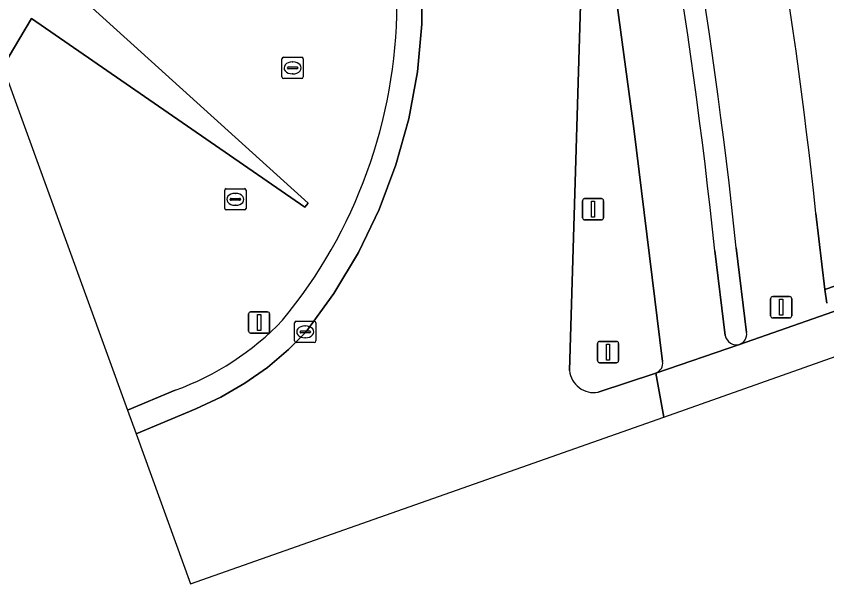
# Model space of a CAD drawing. Extents: x 160023 to 161302, y 384750 to 385707.
# Drawn here: x 160368.97 to 160406.99, y 384749.61 to 384776.24 of the extents above; entities that cross this region are included whole.
import ezdxf

# ---------------------------------------------------------------- set-up
doc = ezdxf.new("R2010")
doc.units = 0
for name, color, linetype in [('IMGEO_Berm_groen', 7, 'Continuous'), ('IMGEO_Berm_open', 7, 'Continuous'), ('IMGEO_Fietspad_open', 7, 'Continuous'), ('IMGEO_Kolk', 7, 'Continuous'), ('IMGEO_Lichtmast', 7, 'Continuous'), ('IMGEO_Rijbaan_regionaal_gesloten', 7, 'Continuous'), ('IMGEO_Rioolput', 7, 'Continuous'), ('IMGEO_Terreindeel_open', 7, 'Continuous'), ('IMGEO_Verkeerseiland_open', 7, 'Continuous'), ('IMGEO_Verkeersregelinstallatiepaal', 7, 'Continuous'), ('IMGEO_Voetpad_open', 7, 'Continuous')]:
    doc.layers.add(name, color=color, linetype=linetype)

msp = doc.modelspace()

# ---------------------------------------------------------------- linework, layer by layer
at = {"layer": 'IMGEO_Berm_groen'}
for points in [[(160406.484, 384766.983), (160406.9, 384763.418), (160492.065, 384792.661)], [(160359.114, 384790.928), (160366.184, 384779.773), (160367.212, 384776.944), (160377.425, 384792.323), (160377.619, 384792.177), (160370.749, 384778.254), (160382.665, 384767.473), (160382.504, 384767.283), (160369.692, 384776.125), (160368.333, 384773.858), (160374.184, 384757.758)], [(160374.184, 384757.758), (160376.423, 384758.688)]]:
    msp.add_lwpolyline(points, dxfattribs=at)
for centre, radius, start, end in [((160163.384, 384741.011), 244.484, 6.09813, 13.28277), ((160363.385, 384776.901), 23.443, 320.448, 359.6871), ((160371.968, 384771.026), 13.118, 289.8537, 316.3586)]:
    msp.add_arc(centre, radius, start, end, dxfattribs=at)
at = {"layer": 'IMGEO_Berm_open'}
for points in [[(160401.744, 384765.233), (160402.235, 384761.262)], [(160403.233, 384761.395), (160402.751, 384765.377)]]:
    msp.add_lwpolyline(points, dxfattribs=at)
for centre, radius, start, end in [((160154.005, 384739.294), 249.093, 5.97715, 13.49382), ((160147.952, 384738.298), 256.234, 6.0664, 13.37503), ((160402.752, 384761.343), 0.524, 188.8945, 286.5865), ((160402.731, 384761.319), 0.508, 289.698, 8.5877)]:
    msp.add_arc(centre, radius, start, end, dxfattribs=at)
at = {"layer": 'IMGEO_Fietspad_open'}
for points in [[(160396.997, 384777.926), (160397.95, 384770.965), (160399.294, 384760.042)], [(160402.235, 384761.262), (160401.744, 384765.233)], [(160398.976, 384759.491), (160402.902, 384760.841)]]:
    msp.add_lwpolyline(points, dxfattribs=at)
for centre, radius, start, end in [((160154.005, 384739.294), 249.093, 5.97715, 13.49382), ((160402.752, 384761.343), 0.524, 188.8945, 286.5865), ((160398.797, 384759.962), 0.504, 290.8561, 9.1626)]:
    msp.add_arc(centre, radius, start, end, dxfattribs=at)
at = {"layer": 'IMGEO_Kolk'}
for p, q in [((160382.025, 384761), (160382.025, 384761.852)), ((160382.1, 384761.926), (160382.952, 384761.926)), ((160382.513, 384761.706), (160382.538, 384761.706)), ((160383.026, 384761.852), (160383.026, 384761)), ((160382.284, 384761.42), (160382.284, 384761.432)), ((160382.722, 384761.383), (160382.324, 384761.383)), ((160382.327, 384761.469), (160382.725, 384761.469)), ((160382.768, 384761.432), (160382.768, 384761.42)), ((160382.952, 384760.926), (160382.1, 384760.926)), ((160382.536, 384761.146), (160382.511, 384761.146))]:
    msp.add_line(p, q, dxfattribs=at)
for points in [[(160382.025, 384761), (160382.025, 384761.852)], [(160382.1, 384761.926), (160382.952, 384761.926)], [(160383.026, 384761.852), (160383.026, 384761)], [(160382.952, 384760.926), (160382.1, 384760.926)]]:
    msp.add_lwpolyline(points, dxfattribs=at)
for centre, radius, start, end in [((160382.102, 384761.85), 0.0765, 91.552, 178.448), ((160382.102, 384761.85), 0.0765, 91.552, 178.448), ((160382.95, 384761.85), 0.0765, 1.552, 88.448), ((160382.95, 384761.85), 0.0765, 1.552, 88.448), ((160382.324, 384761.429), 0.0403, 85.8775, 175.7526), ((160382.321, 384761.419), 0.0366, 178.938, 274.7102), ((160382.725, 384761.426), 0.043, 264.8664, 352.4533), ((160382.729, 384761.431), 0.0386, 1.7309, 96.639), ((160382.102, 384761.002), 0.0765, 181.552, 268.448), ((160382.102, 384761.002), 0.0765, 181.552, 268.448), ((160382.95, 384761.002), 0.0765, 271.552, 358.448), ((160382.95, 384761.002), 0.0765, 271.552, 358.448)]:
    msp.add_arc(centre, radius, start, end, dxfattribs=at)
for centre, major_axis, ratio, start_param, end_param in [((160382.512, 384761.426), (-0.387, 0.002), 0.722429, 4.712389, 7.853982), ((160382.537, 384761.426), (-0.39, 0.002), 0.717154, 1.570796, 4.712389)]:
    msp.add_ellipse(centre, major_axis=major_axis, ratio=ratio, start_param=start_param, end_param=end_param, dxfattribs=at)
at = {"layer": 'IMGEO_Lichtmast'}
for p, q in [((160395.535, 384766.779), (160395.535, 384767.579)), ((160395.535, 384767.579), (160395.535, 384766.779)), ((160395.635, 384767.679), (160396.425, 384767.679)), ((160396.425, 384767.679), (160395.635, 384767.679)), ((160396.525, 384767.579), (160396.525, 384766.779)), ((160396.525, 384766.779), (160396.525, 384767.579)), ((160396.425, 384766.679), (160395.635, 384766.679)), ((160395.635, 384766.679), (160396.425, 384766.679))]:
    msp.add_line(p, q, dxfattribs=at)
msp.add_lwpolyline([(160395.955, 384767.554), (160396.105, 384767.554), (160396.105, 384766.804), (160395.955, 384766.804), (160395.955, 384767.554)], dxfattribs=at)
for centre, start, end in [((160395.635, 384767.579), 90, 180), ((160395.635, 384767.579), 90, 180), ((160396.425, 384767.579), 0, 90), ((160396.425, 384767.579), 360, 90), ((160395.635, 384766.779), 180, 270), ((160395.635, 384766.779), 180, 270), ((160396.425, 384766.779), 270, 0), ((160396.425, 384766.779), 270, 0)]:
    msp.add_arc(centre, 0.1, start, end, dxfattribs=at)
at = {"layer": 'IMGEO_Rijbaan_regionaal_gesloten'}
for points in [[(160394.926, 384759.609), (160395.467, 384777.818), (160390.747, 384779.041), (160387.87, 384779.787), (160387.998, 384778.105), (160387.993, 384775.863), (160387.788, 384773.63), (160387.384, 384771.424), (160386.784, 384769.263), (160385.994, 384767.164), (160385.019, 384765.145), (160383.868, 384763.22), (160382.55, 384761.406), (160381.749, 384760.602), (160380.758, 384759.762), (160379.697, 384759.014), (160378.573, 384758.363), (160377.395, 384757.816), (160374.588, 384756.646), (160377.146, 384749.607)], [(160377.146, 384749.607), (160399.353, 384757.432), (160398.976, 384759.491), (160396.266, 384758.596)]]:
    msp.add_lwpolyline(points, dxfattribs=at)
msp.add_lwpolyline([(160399.353, 384757.432), (160407.703, 384760.375), (160407.598, 384762.481), (160402.902, 384760.841), (160398.976, 384759.491)], close=True, dxfattribs=at)
msp.add_arc((160396.068, 384759.727), 1.148, 185.9118, 279.9118, dxfattribs=at)
at = {"layer": 'IMGEO_Rioolput'}
for p, q in [((160381.433, 384773.386), (160381.433, 384774.238)), ((160381.508, 384774.312), (160382.36, 384774.312)), ((160382.434, 384774.238), (160382.434, 384773.386)), ((160381.692, 384773.806), (160381.692, 384773.818)), ((160381.735, 384773.855), (160382.133, 384773.855)), ((160381.921, 384774.092), (160381.946, 384774.092)), ((160382.176, 384773.818), (160382.176, 384773.806)), ((160382.13, 384773.769), (160381.732, 384773.769)), ((160381.944, 384773.532), (160381.919, 384773.532)), ((160382.36, 384773.312), (160381.508, 384773.312)), ((160378.747, 384767.22), (160378.747, 384768.072)), ((160378.822, 384768.146), (160379.674, 384768.146)), ((160379.748, 384768.072), (160379.748, 384767.22)), ((160379.049, 384767.689), (160379.447, 384767.689)), ((160379.235, 384767.926), (160379.26, 384767.926)), ((160379.006, 384767.64), (160379.006, 384767.652)), ((160379.444, 384767.603), (160379.046, 384767.603)), ((160379.258, 384767.366), (160379.233, 384767.366)), ((160379.49, 384767.652), (160379.49, 384767.64)), ((160379.674, 384767.146), (160378.822, 384767.146))]:
    msp.add_line(p, q, dxfattribs=at)
for points in [[(160381.433, 384773.386), (160381.433, 384774.238)], [(160381.508, 384774.312), (160382.36, 384774.312)], [(160382.434, 384774.238), (160382.434, 384773.386)], [(160382.36, 384773.312), (160381.508, 384773.312)], [(160378.747, 384767.22), (160378.747, 384768.072)], [(160378.822, 384768.146), (160379.674, 384768.146)], [(160379.748, 384768.072), (160379.748, 384767.22)], [(160379.674, 384767.146), (160378.822, 384767.146)]]:
    msp.add_lwpolyline(points, dxfattribs=at)
for centre, radius, start, end in [((160381.51, 384774.236), 0.0765, 91.552, 178.448), ((160381.51, 384774.236), 0.0765, 91.552, 178.448), ((160382.358, 384774.236), 0.0765, 1.552, 88.448), ((160382.358, 384774.236), 0.0765, 1.552, 88.448), ((160381.732, 384773.815), 0.0403, 85.8775, 175.7526), ((160381.729, 384773.805), 0.0366, 178.938, 274.7102), ((160382.133, 384773.812), 0.043, 264.8664, 352.4533), ((160382.137, 384773.817), 0.0386, 1.7309, 96.639), ((160381.51, 384773.388), 0.0765, 181.552, 268.448), ((160381.51, 384773.388), 0.0765, 181.552, 268.448), ((160382.358, 384773.388), 0.0765, 271.552, 358.448), ((160382.358, 384773.388), 0.0765, 271.552, 358.448), ((160378.824, 384768.07), 0.0765, 91.552, 178.448), ((160378.824, 384768.07), 0.0765, 91.552, 178.448), ((160379.672, 384768.07), 0.0765, 1.552, 88.448), ((160379.672, 384768.07), 0.0765, 1.552, 88.448), ((160379.046, 384767.649), 0.0403, 85.8775, 175.7526), ((160379.451, 384767.651), 0.0386, 1.7309, 96.639), ((160379.043, 384767.639), 0.0366, 178.938, 274.7102), ((160379.447, 384767.646), 0.043, 264.8664, 352.4533), ((160378.824, 384767.222), 0.0765, 181.552, 268.448), ((160378.824, 384767.222), 0.0765, 181.552, 268.448), ((160379.672, 384767.222), 0.0765, 271.552, 358.448), ((160379.672, 384767.222), 0.0765, 271.552, 358.448)]:
    msp.add_arc(centre, radius, start, end, dxfattribs=at)
for centre, major_axis, ratio, start_param, end_param in [((160381.92, 384773.812), (-0.387, 0.002), 0.722429, 4.712389, 7.853982), ((160381.945, 384773.812), (-0.39, 0.002), 0.717154, 1.570796, 4.712389), ((160379.234, 384767.646), (-0.387, 0.002), 0.722429, 4.712389, 7.853982), ((160379.259, 384767.646), (-0.39, 0.002), 0.717154, 1.570796, 4.712389)]:
    msp.add_ellipse(centre, major_axis=major_axis, ratio=ratio, start_param=start_param, end_param=end_param, dxfattribs=at)
at = {"layer": 'IMGEO_Terreindeel_open'}
msp.add_lwpolyline([(160368.333, 384773.858), (160369.692, 384776.125), (160382.504, 384767.283), (160382.665, 384767.473), (160370.749, 384778.254), (160377.619, 384792.177), (160377.425, 384792.323), (160367.212, 384776.944)], close=True, dxfattribs=at)
at = {"layer": 'IMGEO_Verkeerseiland_open'}
for points in [[(160500, 384795.122), (160492.065, 384792.661), (160406.9, 384763.418), (160406.995, 384762.78)], [(160376.423, 384758.688), (160374.184, 384757.758), (160374.588, 384756.646), (160377.395, 384757.816), (160378.573, 384758.363), (160379.697, 384759.014), (160380.758, 384759.762), (160381.749, 384760.602), (160382.55, 384761.406), (160383.868, 384763.22), (160385.019, 384765.145), (160385.994, 384767.164), (160386.784, 384769.263), (160387.384, 384771.424), (160387.788, 384773.63), (160387.993, 384775.863), (160387.998, 384778.105)], [(160395.467, 384777.818), (160394.926, 384759.609)], [(160399.294, 384760.042), (160397.95, 384770.965), (160396.997, 384777.926)], [(160396.266, 384758.596), (160398.976, 384759.491)]]:
    msp.add_lwpolyline(points, dxfattribs=at)
for centre, radius, start, end in [((160363.385, 384776.901), 23.443, 320.448, 359.6871), ((160371.968, 384771.026), 13.118, 289.8537, 316.3586), ((160398.797, 384759.962), 0.504, 290.8561, 9.1626), ((160396.068, 384759.727), 1.148, 185.9118, 279.9118)]:
    msp.add_arc(centre, radius, start, end, dxfattribs=at)
at = {"layer": 'IMGEO_Verkeersregelinstallatiepaal'}
for p, q in [((160404.358, 384762.184), (160404.358, 384762.984)), ((160404.358, 384762.984), (160404.358, 384762.184)), ((160404.458, 384763.084), (160405.248, 384763.084)), ((160405.248, 384763.084), (160404.458, 384763.084)), ((160405.348, 384762.984), (160405.348, 384762.184)), ((160405.348, 384762.184), (160405.348, 384762.984)), ((160379.966, 384762.367), (160380.756, 384762.367)), ((160380.756, 384762.367), (160379.966, 384762.367)), ((160379.866, 384761.467), (160379.866, 384762.267)), ((160379.866, 384762.267), (160379.866, 384761.467)), ((160380.856, 384762.267), (160380.856, 384761.467)), ((160380.856, 384761.467), (160380.856, 384762.267)), ((160405.248, 384762.084), (160404.458, 384762.084)), ((160404.458, 384762.084), (160405.248, 384762.084)), ((160380.756, 384761.367), (160379.966, 384761.367)), ((160379.966, 384761.367), (160380.756, 384761.367)), ((160396.238, 384760.082), (160396.238, 384760.882)), ((160396.238, 384760.882), (160396.238, 384760.082)), ((160396.338, 384760.982), (160397.128, 384760.982)), ((160397.128, 384760.982), (160396.338, 384760.982)), ((160397.228, 384760.882), (160397.228, 384760.082)), ((160397.228, 384760.082), (160397.228, 384760.882)), ((160397.128, 384759.982), (160396.338, 384759.982)), ((160396.338, 384759.982), (160397.128, 384759.982))]:
    msp.add_line(p, q, dxfattribs=at)
for points in [[(160404.778, 384762.959), (160404.928, 384762.959), (160404.928, 384762.209), (160404.778, 384762.209), (160404.778, 384762.959)], [(160380.286, 384762.242), (160380.436, 384762.242), (160380.436, 384761.492), (160380.286, 384761.492), (160380.286, 384762.242)], [(160396.658, 384760.857), (160396.808, 384760.857), (160396.808, 384760.107), (160396.658, 384760.107), (160396.658, 384760.857)]]:
    msp.add_lwpolyline(points, dxfattribs=at)
for centre, start, end in [((160404.458, 384762.984), 90, 180), ((160404.458, 384762.984), 90, 180), ((160405.248, 384762.984), 0, 90), ((160405.248, 384762.984), 360, 90), ((160379.966, 384762.267), 90, 180), ((160379.966, 384762.267), 90, 180), ((160380.756, 384762.267), 0, 90), ((160380.756, 384762.267), 360, 90), ((160404.458, 384762.184), 180, 270), ((160404.458, 384762.184), 180, 270), ((160405.248, 384762.184), 270, 0), ((160405.248, 384762.184), 270, 0), ((160379.966, 384761.467), 180, 270), ((160379.966, 384761.467), 180, 270), ((160380.756, 384761.467), 270, 0), ((160380.756, 384761.467), 270, 0), ((160396.338, 384760.882), 90, 180), ((160396.338, 384760.882), 90, 180), ((160397.128, 384760.882), 0, 90), ((160397.128, 384760.882), 360, 90), ((160396.338, 384760.082), 180, 270), ((160396.338, 384760.082), 180, 270), ((160397.128, 384760.082), 270, 0), ((160397.128, 384760.082), 270, 0)]:
    msp.add_arc(centre, 0.1, start, end, dxfattribs=at)
at = {"layer": 'IMGEO_Voetpad_open'}
for points in [[(160406.995, 384762.78), (160406.9, 384763.418), (160406.484, 384766.983)], [(160402.751, 384765.377), (160403.233, 384761.395)], [(160402.902, 384760.841), (160407.598, 384762.481)]]:
    msp.add_lwpolyline(points, dxfattribs=at)
for centre, radius, start, end in [((160147.952, 384738.298), 256.234, 6.0664, 13.37503), ((160163.384, 384741.011), 244.484, 6.09813, 13.28277), ((160402.731, 384761.319), 0.508, 289.698, 8.5877)]:
    msp.add_arc(centre, radius, start, end, dxfattribs=at)

doc.saveas('drawing.dxf')
